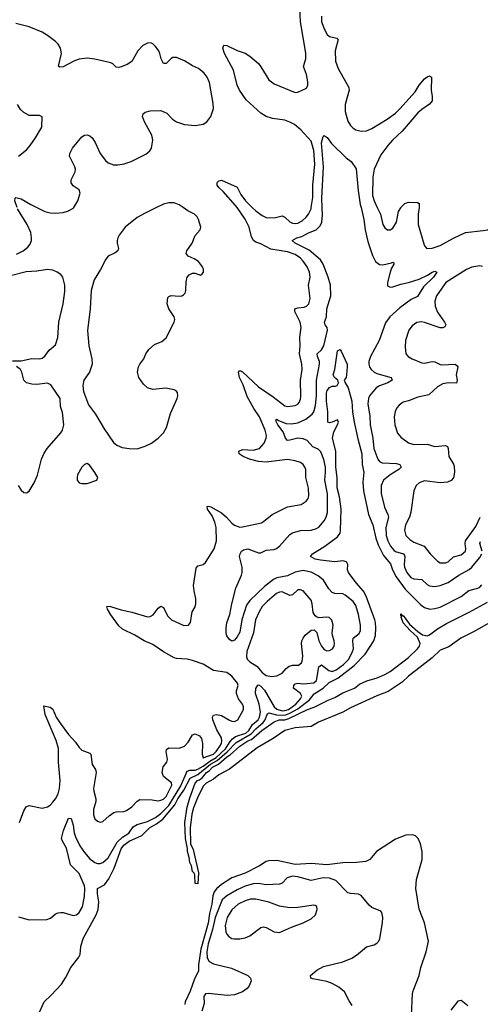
# Model space of a CAD drawing. Header units: inches. Extents: x 1449094 to 1618372, y 389908 to 534307.
# Tile 391 of 494: x 1565459 to 1568954, y 473951 to 481426. Entities that reach past the tile are written whole.
import ezdxf

# ---------------------------------------------------------------- set-up
doc = ezdxf.new("R2010")
doc.units = ezdxf.units.IN
doc.header["$MEASUREMENT"] = 0
doc.layers.add('B5467', color=7, linetype='Continuous')
doc.layers.add('B5468', color=7, linetype='Continuous')

msp = doc.modelspace()

# ---------------------------------------------------------------- linework, layer by layer
at = {"layer": 'B5467', "color": 5}
for points, elevation in [([(1565434.6, 479645.4), (1565484.2, 479670), (1565520.4, 479699.6), (1565537.2, 479722.8), (1565547.4, 479750), (1565549.8, 479770), (1565544.2, 479810), (1565516.8, 479870), (1565443.5, 479990)], 520), ([(1565450, 474614.9), (1565531.7, 474591.7), (1565664.9, 474595.1), (1565693.9, 474606.1), (1565730, 474638), (1565750, 474646.4), (1565770, 474648.5), (1565790, 474646.7), (1565864.4, 474624.4), (1565890, 474630.4), (1565910, 474648.5), (1565934.8, 474690), (1565950.6, 474770.6), (1565953.7, 474830), (1565949.7, 474850), (1565910, 474942.9), (1565845.2, 475010), (1565815.3, 475135.3), (1565782.6, 475190), (1565775.8, 475210), (1565792, 475270), (1565830, 475363), (1565850, 475360.7), (1565865.8, 475310), (1565872.7, 475252.7), (1565881.7, 475221.7), (1565915.2, 475155.2), (1565950, 475103.6), (1565990, 475056.5), (1566030, 475026.7), (1566050, 475019.7), (1566070, 475019.7), (1566090, 475026.7), (1566130, 475061.7), (1566199.4, 475180.6), (1566240, 475220), (1566286.5, 475250), (1566321.1, 475298.9), (1566350, 475314.9), (1566430, 475339.7), (1566489.4, 475370), (1566530, 475399.1), (1566590, 475460.9), (1566683, 475610), (1566730, 475720.7), (1566750, 475729.6), (1566790, 475727.9), (1566810, 475736.2), (1566850, 475757.6), (1566902.1, 475797.9), (1566950, 475823.5), (1567020.3, 475890), (1567055.1, 475944.9), (1567074.5, 475965.5), (1567096.8, 475983.2), (1567173.9, 476010), (1567196.6, 476030), (1567224.8, 476075.2), (1567267.5, 476110), (1567279.7, 476130), (1567287.1, 476170), (1567277.4, 476230), (1567249.6, 476310), (1567251.1, 476348.9), (1567266.5, 476373.5), (1567270, 476375.9), (1567290, 476366.1), (1567315.9, 476335.9), (1567389.7, 476210), (1567410, 476191.3), (1567450, 476179.1), (1567470, 476180.3), (1567498.7, 476190), (1567555.5, 476230), (1567588.9, 476270), (1567599.9, 476290), (1567590.7, 476310.7), (1567536.1, 476350), (1567538, 476370), (1567550, 476383.9), (1567569.9, 476390.1), (1567610, 476383.4), (1567690, 476391.6), (1567711.1, 476410), (1567730, 476512.4), (1567750, 476528.1), (1567804.1, 476484.1), (1567830, 476478.1), (1567859.5, 476490), (1567915.6, 476530), (1567955.8, 476570), (1567985.7, 476630), (1567992, 476650), (1567986.5, 476710), (1567990.6, 476729.4), (1568033.8, 476766.2), (1568044.6, 476790), (1568044.5, 476830), (1568029.1, 476910), (1568010, 476979.6), (1567990, 477009.7), (1567930, 477057.3), (1567910, 477066.2), (1567850, 477068.9), (1567830, 477078.2), (1567805.6, 477105.6), (1567764.5, 477170), (1567724.1, 477204.1), (1567670, 477230.6), (1567610, 477244.2), (1567550, 477232.8), (1567490, 477204.9), (1567410, 477187.5), (1567385.1, 477174.9), (1567317, 477123), (1567204.1, 477015.9), (1567179.6, 476980.3), (1567144.5, 476870), (1567130, 476776), (1567110, 476739.5), (1567090, 476716), (1567070, 476709), (1567050, 476720.9), (1567030, 476749.5), (1567026.4, 476770), (1567025.1, 476810), (1567030, 476846), (1567053.1, 476910), (1567068.5, 476990), (1567100.2, 477110), (1567142.6, 477210), (1567147.1, 477230), (1567146, 477270), (1567128.2, 477350), (1567131.6, 477370), (1567141.6, 477390), (1567157.7, 477402.3), (1567190, 477408.9), (1567270, 477378.5), (1567290, 477378.9), (1567330, 477398.5), (1567390, 477404.8), (1567408.3, 477411.7), (1567430.8, 477430), (1567510, 477518.3), (1567529.1, 477530.9), (1567590.9, 477549.1), (1567670, 477551.4), (1567710, 477562.3), (1567727.7, 477572.3), (1567770, 477620.9), (1567785, 477650), (1567794.9, 477685.1), (1567793.7, 477826.3), (1567773.9, 477930), (1567780.7, 477990), (1567780.2, 478030), (1567766.9, 478086.9), (1567744.2, 478144.2), (1567724.5, 478164.5), (1567682.4, 478182.4), (1567639.2, 478230), (1567610, 478243), (1567570, 478249.2), (1567510, 478233.2), (1567490, 478232.3), (1567477.1, 478250), (1567458.2, 478298.2), (1567416.8, 478350), (1567404.8, 478375.2), (1567405.6, 478390), (1567410, 478392.7), (1567422.6, 478382.6), (1567480, 478360), (1567521.6, 478358.4), (1567570, 478365.2), (1567630, 478392.8), (1567678.3, 478430), (1567691.7, 478450), (1567704.2, 478495.8), (1567712.2, 478570), (1567711.8, 478690), (1567735.2, 478810), (1567734.9, 478830), (1567718.8, 478870), (1567715.8, 478890), (1567750, 478920.2), (1567766.7, 478950), (1567794.5, 479070), (1567793.1, 479090), (1567778, 479110), (1567771.1, 479130), (1567787.4, 479170), (1567789.9, 479230), (1567820.5, 479330), (1567816.4, 479410), (1567800.2, 479470), (1567762.6, 479570), (1567742.3, 479602.3), (1567655.5, 479675.5), (1567549.7, 479730), (1567527.6, 479750), (1567562.9, 479770), (1567599, 479781), (1567650, 479807.8), (1567708.7, 479831.3), (1567738, 479862), (1567751.7, 479890), (1567757.2, 479942.8), (1567754.8, 480000)], 460), ([(1565458, 475330), (1565490, 475419.1), (1565508.8, 475451.2), (1565530, 475460.3), (1565630, 475440.2), (1565670, 475450.2), (1565690, 475463.2), (1565710, 475485.2), (1565730, 475510.2), (1565751.7, 475550), (1565760.5, 475590), (1565765, 475650), (1565754.4, 475790), (1565752.4, 475892.4), (1565734.7, 475954.7), (1565652.6, 476150), (1565642, 476218), (1565690, 476207.3), (1565710, 476191), (1565735.9, 476130), (1565765.4, 476085.4), (1565830, 475998.2), (1565881.4, 475941.4), (1565910, 475899.5), (1565930, 475879.6), (1565990, 475857.6), (1565999.3, 475850), (1566010, 475771), (1566034.1, 475734.1), (1566038.5, 475710), (1566019, 475590), (1566020.3, 475570), (1566037.4, 475510), (1566036, 475490), (1566018.3, 475430), (1566018, 475390), (1566030, 475359.1), (1566050, 475340.5), (1566070, 475333), (1566090, 475339.3), (1566137.3, 475382.7), (1566172.7, 475407.3), (1566190, 475413), (1566250, 475415.1), (1566270, 475422.1), (1566310, 475450.2), (1566350, 475494.2), (1566370, 475506.8), (1566463.5, 475503.5), (1566510, 475496.4), (1566530, 475499.5), (1566550, 475509.1), (1566570, 475529.1), (1566613.5, 475613.5), (1566610, 475633.3), (1566550, 475680.5), (1566539.8, 475710), (1566547.1, 475752.9), (1566575.6, 475790), (1566580.9, 475810), (1566569.8, 475870), (1566574.1, 475885.9), (1566590, 475897.6), (1566670, 475895.8), (1566709.7, 475910), (1566738.3, 475941.7), (1566770, 475996.5), (1566790, 476004.5), (1566823.1, 475990), (1566837.8, 475970), (1566845.1, 475930), (1566842.6, 475850), (1566850, 475822.4), (1566930, 475850.1), (1566950.3, 475870), (1566977.4, 475910), (1566989.1, 475930), (1566992.8, 475950), (1566990, 475973), (1566955.1, 476035.1), (1566924.9, 476110), (1566922, 476130), (1566930, 476146.7), (1566950, 476150.8), (1566990, 476142.4), (1567050, 476107.8), (1567070, 476099.3), (1567090, 476097.3), (1567113.7, 476110), (1567157.2, 476190), (1567156.8, 476210), (1567148.7, 476230), (1567119.8, 476270), (1567104, 476310), (1567104.5, 476330), (1567115.9, 476370), (1567111.4, 476390), (1567070, 476443.1), (1567031.3, 476470), (1566930, 476485.8), (1566850, 476533.2), (1566770, 476560.5), (1566730, 476570.4), (1566650, 476575.8), (1566630, 476581.6), (1566550, 476627.2), (1566470, 476682.7), (1566403.6, 476710), (1566332.7, 476752.7), (1566238.5, 476798.5), (1566210, 476825.4), (1566150, 476907.4), (1566126.2, 476950), (1566120.9, 476970), (1566130, 476974.6), (1566148.5, 476971.5), (1566230, 476945.2), (1566310, 476928.6), (1566430, 476892.7), (1566450, 476894.6), (1566472.9, 476907.1), (1566510, 476957.3), (1566530, 476974), (1566550, 476964), (1566580.9, 476900.9), (1566610, 476870.6), (1566705.5, 476825.5), (1566739, 476830), (1566754.5, 476850), (1566767.6, 476930), (1566791.1, 476968.9), (1566796.3, 476990), (1566796, 477030), (1566782, 477090), (1566779.1, 477130), (1566798, 477262), (1566810, 477280.5), (1566850, 477290.4), (1566870, 477303.8), (1566934.1, 477410), (1566952.5, 477470), (1566949, 477570), (1566940.6, 477610), (1566918.8, 477658.8), (1566884.7, 477710), (1566881.2, 477730), (1566890, 477733.4), (1566910, 477728.4), (1566990, 477681.4), (1567028.2, 477650), (1567070, 477603.2), (1567090, 477587.6), (1567130, 477574.5), (1567150, 477574.7), (1567293.2, 477606.8), (1567310, 477615.2), (1567375.9, 477670), (1567490, 477727.5), (1567594.4, 477745.6), (1567633.3, 477770), (1567647.6, 477790), (1567653.5, 477810), (1567650.6, 477870), (1567631.4, 477950), (1567629.8, 478010), (1567623.9, 478030), (1567611, 478050), (1567590, 478064.5), (1567550, 478077.4), (1567490, 478085.8), (1567330, 478067.7), (1567270, 478072.4), (1567202, 478090), (1567155.1, 478110), (1567123.7, 478130), (1567122.7, 478150), (1567150, 478162), (1567230, 478157.1), (1567279.5, 478170), (1567314, 478210), (1567329.8, 478250), (1567330.7, 478270), (1567321.4, 478310), (1567278.3, 478410), (1567234.6, 478474.6), (1567184.2, 478564.2), (1567154.7, 478654.7), (1567127.9, 478710), (1567120.3, 478750), (1567130, 478763.1), (1567150, 478753.5), (1567270, 478637.6), (1567383.3, 478563.3), (1567470, 478495.2), (1567490.2, 478490.2), (1567550, 478496.9), (1567570, 478507.9), (1567579.6, 478520.4), (1567590, 478544), (1567593.6, 478566.4), (1567590.5, 478689.5), (1567601.8, 478770), (1567600.2, 478810), (1567582.7, 478890), (1567587.2, 478950), (1567584.2, 479015.8), (1567595.3, 479090), (1567588.4, 479130), (1567547.6, 479210), (1567547.4, 479230), (1567570, 479237.4), (1567617.7, 479242.3), (1567634.3, 479250), (1567652.8, 479270), (1567662.2, 479310), (1567650.8, 479410), (1567663.5, 479470), (1567658.6, 479510), (1567639.9, 479550), (1567610, 479593.8), (1567590, 479614.5), (1567550, 479642.1), (1567490, 479664.3), (1567364.7, 479684.7), (1567290, 479723.7), (1567250, 479737), (1567233.8, 479750), (1567218.3, 479778.3), (1567200.5, 479850), (1567170.3, 479910.3), (1567108, 480000)], 480), ([(1565589.8, 480000), (1565650, 479970.3), (1565690, 479960.8), (1565730, 479957.7), (1565790, 479960.9), (1565830, 479973.7), (1565870, 479998.4), (1565871, 480000)], 520), ([(1566496.3, 480000), (1566410, 479958.2), (1566350, 479923.1), (1566260.4, 479850), (1566214.4, 479790), (1566204.9, 479770), (1566199.5, 479750), (1566199.5, 479730), (1566208.7, 479690), (1566203.8, 479670), (1566184.5, 479655.5), (1566130.5, 479630), (1566112.1, 479607.9), (1566071.7, 479528.3), (1566023.6, 479450), (1566000.2, 479370), (1565994.3, 479230), (1565974.3, 479065.7), (1565983.5, 478950), (1566005.6, 478850), (1566008.3, 478810), (1565988.2, 478750), (1565945.5, 478690), (1565938.6, 478650), (1565942.2, 478602.2), (1565981.7, 478501.7), (1566033.6, 478430), (1566099.3, 478319.3), (1566170, 478215.3), (1566195.4, 478195.4), (1566237.8, 478177.8), (1566290, 478169.3), (1566350, 478168.4), (1566410, 478187.1), (1566458.9, 478210), (1566510, 478248), (1566549.8, 478290), (1566571.9, 478330), (1566604, 478436), (1566655.1, 478550), (1566659.6, 478570), (1566655.6, 478595.6), (1566647.3, 478607.3), (1566630, 478617), (1566567.5, 478627.5), (1566470, 478619.1), (1566429.6, 478630), (1566398.8, 478658.8), (1566363.5, 478710), (1566352.2, 478750), (1566360.4, 478790), (1566369.8, 478810.2), (1566401.1, 478850), (1566416.9, 478890), (1566438, 478922), (1566480.9, 478959.1), (1566538.2, 478981.8), (1566569.8, 479010.2), (1566631.5, 479130), (1566636.3, 479150), (1566631.1, 479170), (1566591.7, 479230), (1566576.8, 479270), (1566584.2, 479315.8), (1566590, 479323.7), (1566608.9, 479331.1), (1566670, 479326.2), (1566690, 479329.1), (1566702.9, 479337.1), (1566713.7, 479350), (1566720.4, 479370), (1566723.3, 479436.7), (1566729.7, 479470), (1566744.5, 479490), (1566770, 479502), (1566790, 479500.7), (1566830, 479486), (1566844.7, 479495.3), (1566854, 479510), (1566853.2, 479530), (1566846, 479550), (1566816.2, 479590), (1566783.7, 479610), (1566737, 479630), (1566722.2, 479650), (1566726.8, 479670), (1566769, 479730), (1566791.3, 479788.7), (1566828.5, 479831.5), (1566833.3, 479850), (1566816.2, 479910), (1566805.1, 479930), (1566786, 479950), (1566735.7, 479975.7), (1566699.9, 480000)], 520), ([(1567223.8, 480000), (1567250, 479974.3), (1567298.2, 479938.2), (1567330, 479924.3), (1567390, 479921.7), (1567450, 479936.5), (1567470, 479927.1), (1567510, 479891.8), (1567530, 479881.4), (1567550, 479878.3), (1567570, 479881.6), (1567602.1, 479897.9), (1567634, 479926), (1567651.3, 479950), (1567669.9, 479990), (1567671.4, 480000)], 480), ([(1568049, 480000), (1568071.6, 479910), (1568081.3, 479830), (1568101.9, 479741.9), (1568135.6, 479635.6), (1568160.2, 479590), (1568190, 479567.9), (1568215.6, 479564.4), (1568280.9, 479579.1), (1568290, 479586), (1568299.1, 479579.1), (1568299.1, 479570), (1568280.6, 479539.4), (1568270.4, 479510), (1568249.1, 479430), (1568250, 479406), (1568270, 479394.3), (1568290, 479397.2), (1568350, 479419.3), (1568410, 479431), (1568490, 479455.1), (1568553.7, 479486.3), (1568590, 479510.2), (1568610, 479516.9), (1568624.9, 479510), (1568598.9, 479470), (1568523.3, 479396.7), (1568476.8, 479323.2), (1568430, 479300.7), (1568342.8, 479237.2), (1568268.3, 479170), (1568234.6, 479125.4), (1568185.8, 478990), (1568121.5, 478870), (1568109.3, 478830), (1568108.4, 478810), (1568113.4, 478790), (1568125.3, 478770), (1568150, 478750.2), (1568170, 478740.6), (1568278, 478710), (1568286.4, 478690), (1568253.7, 478670), (1568190, 478646.6), (1568164.7, 478630), (1568114, 478570), (1568106.3, 478550), (1568101, 478510), (1568115.3, 478415.3), (1568119.1, 478350), (1568137.9, 478250), (1568146.1, 478170), (1568175.5, 478090), (1568190, 478071.6), (1568210, 478061), (1568317.6, 478057.6), (1568343, 478050), (1568354.4, 478030), (1568334.9, 478010), (1568269.2, 477970), (1568219.6, 477930), (1568203.2, 477890), (1568201.8, 477830), (1568226.3, 477726.3), (1568252.9, 477670), (1568256.6, 477650), (1568237.5, 477570), (1568241, 477510), (1568252.8, 477470), (1568272.2, 477430), (1568297.7, 477397.7), (1568310, 477387.8), (1568370.5, 477370.5), (1568378.6, 477358.6), (1568381.9, 477350), (1568375.3, 477290), (1568379.5, 477270), (1568396.3, 477230), (1568426.9, 477190), (1568450, 477180.5), (1568510, 477176.6), (1568550, 477139.2), (1568570, 477126.8), (1568610, 477122.5), (1568650, 477129.4), (1568710, 477152.6), (1568790.8, 477210), (1568870, 477251.9), (1568891, 477269), (1568950, 477342), (1568964.7, 477370)], 460), ([(1568172.7, 480000), (1568196.1, 479950), (1568215.8, 479870), (1568230, 479844.9), (1568250, 479830.5), (1568270, 479830.5), (1568290, 479842), (1568317.7, 479890), (1568333.3, 479970), (1568350, 479998.7), (1568351.4, 480000)], 480), ([(1568490, 480000), (1568483.2, 479950), (1568483.2, 479870), (1568525.1, 479725.1), (1568530.4, 479710), (1568549.1, 479689.1), (1568590, 479690.2), (1568650, 479712.3), (1568750, 479768.1), (1568840.9, 479810), (1568975.3, 479824.7), (1569008.3, 479831.7), (1569036.4, 479843.6), (1569069.2, 479870.8), (1569115.9, 479924.1), (1569131.4, 479948.6), (1569150.9, 480000)], 480), ([(1565404.8, 478835.2), (1565470, 478837), (1565550, 478853.4), (1565610, 478850.7), (1565630, 478857.3), (1565649.5, 478870.5), (1565683.7, 478916.3), (1565730, 478958), (1565747.8, 479012.2), (1565755.3, 479130), (1565789.1, 479270), (1565802, 479362), (1565802.7, 479410), (1565786.6, 479470), (1565771.6, 479491.6), (1565743.7, 479510), (1565710, 479524.8), (1565670, 479529.8), (1565590, 479515.8), (1565507.9, 479512.1), (1565390, 479482)], 520), ([(1568971.6, 479551.6), (1568950, 479556.7), (1568890, 479547), (1568848.4, 479530), (1568692.7, 479430), (1568621.4, 479330), (1568610.2, 479290), (1568611.8, 479250), (1568630, 479206.3), (1568683.2, 479130), (1568691.5, 479110), (1568684.8, 479095.2), (1568670, 479086), (1568650, 479086.4), (1568530, 479127.9), (1568508.2, 479131.8), (1568473.7, 479126.3), (1568437.3, 479102.7), (1568411.3, 479068.7), (1568386.7, 478990), (1568383.4, 478943.4), (1568390.3, 478890.3), (1568406, 478870), (1568436.3, 478850), (1568510, 478820.2), (1568530, 478818.5), (1568590.2, 478830.2), (1568610, 478827.6), (1568648.6, 478808.6), (1568665.3, 478805.3), (1568764.7, 478810), (1568779, 478799), (1568783.1, 478790), (1568770.3, 478730), (1568778.9, 478690), (1568772.6, 478667.4), (1568710, 478668.9), (1568670, 478660.7), (1568630, 478639.8), (1568562.6, 478577.4), (1568480.2, 478559.8), (1568410, 478532.3), (1568370, 478522), (1568339.4, 478500.6), (1568321.1, 478478.9), (1568309.3, 478450.7), (1568301.8, 478410), (1568306.4, 478350), (1568326.1, 478286.1), (1568350, 478256.5), (1568410, 478212.9), (1568450, 478200.2), (1568550, 478204.5), (1568610, 478185.2), (1568690, 478193.1), (1568704.6, 478184.6), (1568711.4, 478171.4), (1568715.3, 478110), (1568751.8, 478051.8), (1568756.3, 478036.3), (1568758.2, 477990), (1568752.1, 477947.9), (1568733.5, 477926.5), (1568704.5, 477915.5), (1568649.4, 477910.6), (1568530, 477925.3), (1568490.6, 477910), (1568466.7, 477890), (1568448.8, 477850), (1568427.5, 477687.5), (1568415.9, 477650), (1568386.5, 477590), (1568377.8, 477550), (1568390.2, 477510), (1568419.1, 477479.1), (1568450, 477460.1), (1568529.4, 477429.4), (1568574.9, 477370), (1568630, 477314), (1568650, 477303.2), (1568690, 477301.8), (1568710.4, 477309.6), (1568750, 477347.2), (1568810, 477363.5), (1568841.1, 477390), (1568845.6, 477410), (1568839, 477450), (1568842.5, 477470), (1568921.5, 477578.5), (1568954.3, 477650)], 480), ([(1565610, 473892), (1565645.2, 473970), (1565698.7, 474021.3), (1565775.1, 474104.9), (1565807.8, 474152.2), (1565846.2, 474230), (1565906.6, 474310), (1565916.8, 474330), (1565923.1, 474390), (1565940.3, 474450), (1566039.6, 474630), (1566053.2, 474670), (1566060.7, 474730), (1566048.9, 474790), (1566048.8, 474831.2), (1566102, 474858), (1566135.5, 474904.5), (1566174.6, 474985.4), (1566229.3, 475130), (1566250, 475158.3), (1566289.4, 475190), (1566386.5, 475233.5), (1566444.3, 475290), (1566498.2, 475321.8), (1566544.2, 475355.8), (1566635.9, 475464.1), (1566658.7, 475510), (1566703.8, 475576.2), (1566753.4, 475666.6), (1566810, 475696.7), (1566905.7, 475774.3), (1566956.9, 475803.1), (1567032.6, 475867.4), (1567101.9, 475938.1), (1567215.7, 476004.3), (1567250, 476043.2), (1567307.8, 476090), (1567322.9, 476110), (1567334.6, 476145.4), (1567342.9, 476157.1), (1567350, 476162.6), (1567408.7, 476148.7), (1567470, 476145.5), (1567510, 476160.7), (1567570, 476194.2), (1567657.7, 476262.3), (1567692.9, 476307.1), (1567762.7, 476350), (1567806.6, 476393.4), (1567872.6, 476427.4), (1567997.9, 476522.1), (1568081.3, 476610), (1568146.4, 476710), (1568158.5, 476750), (1568161.7, 476810), (1568160.2, 476850), (1568154.4, 476870), (1568089.4, 477050), (1568067.7, 477087.7), (1568012, 477150), (1567954.2, 477230), (1567946.6, 477250), (1567947.9, 477290), (1567937.7, 477310), (1567910, 477317.3), (1567850, 477311.1), (1567742.2, 477322.2), (1567700.9, 477330), (1567666, 477350), (1567681.2, 477370), (1567775.4, 477430), (1567870, 477499.7), (1567890, 477528.9), (1567893.2, 477546.8), (1567899.2, 477710), (1567884.6, 477804.6), (1567868.6, 477871.4), (1567867, 477950), (1567859, 478030), (1567858.6, 478150), (1567832.2, 478250), (1567842, 478298), (1567871.8, 478350), (1567878, 478370), (1567870, 478388.7), (1567830.6, 478369.4), (1567810, 478366), (1567798, 478370), (1567796.4, 478450), (1567787.1, 478530), (1567787.5, 478590), (1567792.3, 478610), (1567810, 478632.5), (1567830, 478642.6), (1567855.8, 478644.2), (1567869.3, 478650), (1567878.4, 478670), (1567872.7, 478690), (1567847, 478710), (1567837, 478730), (1567851, 478769), (1567870, 478911.3), (1567890, 478921), (1567898.8, 478910), (1567942.8, 478810), (1567944.9, 478790), (1567939.5, 478730), (1567935.8, 478710), (1567922, 478690), (1567928, 478670), (1567950.3, 478630), (1567978.3, 478530), (1567983.6, 478450), (1567997, 478370), (1568024.4, 478244.4), (1568055.7, 478130), (1568058.4, 478050), (1568069.5, 477990), (1568063.9, 477916.1), (1568067, 477850), (1568105, 477670), (1568138.3, 477590), (1568160.8, 477490), (1568179.8, 477439.8), (1568219.4, 477359.4), (1568273.9, 477293.9), (1568288.6, 477248.6), (1568316, 477196), (1568383.4, 477103.4), (1568503.4, 476983.4), (1568530, 476964.1), (1568571.7, 476951.7), (1568610, 476954.6), (1568650, 476966.2), (1568810, 477045.9), (1568867.5, 477092.5), (1568935.6, 477110), (1568950, 477117.6), (1568965.2, 477134.8)], 440), ([(1565447.2, 477890), (1565470, 477854), (1565490, 477837.3), (1565510, 477834.8), (1565530, 477847.7), (1565570, 477910.7), (1565592.9, 477967.1), (1565624.2, 478090), (1565643.7, 478136.3), (1565667.1, 478170), (1565771, 478290), (1565783.1, 478310), (1565793.1, 478350), (1565782.6, 478442.6), (1565769.8, 478490), (1565767.2, 478550), (1565694.5, 478654.5), (1565670, 478666.6), (1565590, 478656), (1565550, 478659.8), (1565509.6, 478670), (1565489.7, 478690), (1565475.1, 478750), (1565464.2, 478770), (1565434, 478794)], 520), ([(1568968.3, 477390), (1568950.5, 477450), (1568954.9, 477465.1)], 460), ([(1569041.9, 476858.1), (1568902, 476778), (1568805.3, 476730), (1568714.4, 476665.6), (1568650, 476639.9), (1568590, 476580.3), (1568410, 476441.1), (1568362.5, 476397.5), (1568254.4, 476325.6), (1568170, 476292.9), (1567970, 476201.2), (1567911, 476169), (1567727, 476093), (1567670, 476060.2), (1567550, 476048.8), (1567470, 476029.8), (1567382, 475970), (1567261.9, 475898.1), (1567050, 475735.8), (1566970, 475693), (1566930, 475659.5), (1566873.4, 475630), (1566854.9, 475610), (1566812.4, 475530), (1566776.9, 475443.1), (1566765.5, 475394.5), (1566751.6, 475290), (1566756.3, 475170), (1566774.8, 475125.2), (1566814.8, 474950), (1566810, 474866), (1566790, 474868.7), (1566789.2, 474930), (1566784.7, 474944.7), (1566770, 474958), (1566762.9, 475002.9), (1566750, 475028.7), (1566745.6, 475065.6), (1566732.7, 475110), (1566732.9, 475132.9), (1566718, 475210), (1566711.3, 475330), (1566730, 475446.8), (1566750, 475519.1), (1566790, 475630.1), (1566807.5, 475650), (1566824, 475656), (1566846.2, 475673.8), (1566876.1, 475710), (1566897.1, 475722.9), (1566921.7, 475750), (1566966.7, 475773.3), (1567029.9, 475830), (1567055.6, 475844.4), (1567128.6, 475910), (1567189, 475950), (1567218.1, 475961.9), (1567295.8, 476030), (1567390, 476096.6), (1567427.3, 476110), (1567470, 476111.8), (1567500.2, 476119.8), (1567644.1, 476190), (1567692.3, 476207.7), (1567799.3, 476260.7), (1567850, 476280.9), (1567910, 476315.8), (1567999.3, 476350), (1568038.3, 476381.7), (1568092.2, 476407.7), (1568170.4, 476430.3), (1568230, 476454), (1568270, 476476.5), (1568410, 476584.2), (1568477.3, 476650), (1568492.3, 476670), (1568499.1, 476690), (1568478.8, 476738.8), (1568421.8, 476790), (1568370, 476847), (1568354.5, 476890), (1568358, 476898), (1568350, 476902), (1568350, 476916), (1568361.1, 476901.1), (1568370, 476902.4), (1568417.9, 476837.9), (1568480.4, 476780.4), (1568515.6, 476755.6), (1568550, 476747.6), (1568570, 476756.4), (1568630, 476802), (1568697.9, 476842.1), (1568870, 476928.4), (1569010, 477004.8)], 420), ([(1568431.5, 473868.5), (1568440.5, 474030), (1568445.7, 474054.3), (1568491.1, 474168.9), (1568502, 474230), (1568543.1, 474350), (1568560.4, 474430), (1568531.5, 474570), (1568490, 474672.3), (1568464.9, 474830), (1568470, 474897.3), (1568513.3, 475050), (1568514, 475110), (1568500.5, 475170), (1568483.5, 475210), (1568462.9, 475230), (1568438.7, 475238.7), (1568390, 475234.5), (1568310, 475205), (1568166, 475110), (1568115.5, 475050), (1568085.7, 475034.3), (1568013.7, 475026.4), (1567910, 475025.2), (1567790, 475009.1), (1567670, 475019.9), (1567550, 475012), (1567410, 475042.3), (1567350, 475039.8), (1567330, 475035.3), (1567278.7, 475001.3), (1567170, 474946.3), (1567070, 474911.2), (1566990, 474860.2), (1566951.6, 474828.4), (1566935.4, 474804.6), (1566925.2, 474774.8), (1566918.1, 474710), (1566900.3, 474639.7), (1566890, 474566.2), (1566834.6, 474370), (1566816.9, 474250), (1566815.2, 474204.8), (1566784, 474136), (1566753.6, 474050), (1566715.8, 473970), (1566712.1, 473950)], 440), ([(1567981.8, 473941.8), (1567958.1, 473978.1), (1567924.7, 474044.7), (1567879.9, 474079.9), (1567830, 474109.8), (1567790, 474124.5), (1567683.8, 474143.8), (1567668.7, 474150), (1567666, 474170), (1567712.7, 474210), (1567763.3, 474236.7), (1567910, 474274.6), (1567979.6, 474300.4), (1568015.9, 474324.1), (1568090, 474386), (1568150, 474403), (1568170, 474414), (1568183.7, 474430), (1568192, 474450), (1568212.8, 474570), (1568215.1, 474610), (1568207, 474647), (1568198.4, 474658.4), (1568130, 474687), (1568110, 474704.5), (1568050, 474776.3), (1568030, 474786.9), (1567970, 474791), (1567950, 474798.3), (1567858.5, 474890), (1567810, 474909.2), (1567761, 474910), (1567670, 474891.9), (1567570, 474919.3), (1567530, 474922.8), (1567488.6, 474911.4), (1567450, 474871), (1567430, 474863.5), (1567330, 474858), (1567270, 474867.4), (1567230, 474865.9), (1567170, 474847.3), (1567110, 474820.4), (1567030, 474774.5), (1566995.7, 474744.3), (1566942.2, 474610), (1566921.6, 474518.4), (1566889.8, 474410), (1566879.2, 474350), (1566882.8, 474302.8), (1566897, 474277), (1566930, 474257.1), (1567065.3, 474225.3), (1567190.2, 474170.2), (1567210.4, 474150), (1567215.3, 474130), (1567200.8, 474090), (1567184.9, 474070), (1567150, 474046.2), (1567090, 474022.2), (1567036.8, 474016.8), (1566890, 474033), (1566870, 474029.3), (1566857.1, 474010), (1566857.8, 473957.8), (1566841.9, 473898.1)], 460), ([(1568858.4, 473938.4), (1568810, 473979.8), (1568784.9, 473975.1), (1568730, 473905.4)], 440)]:
    msp.add_lwpolyline(points, dxfattribs=dict(at, elevation=elevation))
for points, elevation in [([(1565970, 478057.6), (1565951, 478050), (1565930.8, 478030), (1565898.8, 477970), (1565894.8, 477950), (1565896, 477930), (1565910.7, 477910.7), (1565930, 477905.5), (1565970, 477906), (1566045.2, 477930), (1566050.9, 477949.1), (1566030, 477987.6), (1565990, 478040.9)], 520), ([(1567590, 477098.5), (1567570, 477096.4), (1567530, 477058.5), (1567510, 477053.8), (1567450, 477081.8), (1567430, 477079.8), (1567406.9, 477070), (1567337.2, 477010), (1567299.7, 476970), (1567275.5, 476930), (1567248.8, 476870), (1567233.6, 476770), (1567183.2, 476630), (1567179.3, 476590), (1567184.5, 476570), (1567204.2, 476550), (1567258.7, 476518.7), (1567300.2, 476470), (1567330, 476446.8), (1567370, 476438.3), (1567410, 476444.8), (1567450, 476463.6), (1567480.4, 476499.6), (1567502.6, 476517.4), (1567530, 476525.1), (1567573.5, 476526.5), (1567597, 476543), (1567603.3, 476556.7), (1567606.9, 476593.1), (1567598.6, 476690), (1567601.1, 476710), (1567609.1, 476730.9), (1567626, 476754), (1567670, 476791.7), (1567693.1, 476793.1), (1567714.7, 476774.7), (1567728.1, 476710), (1567749.3, 476670), (1567770, 476643.9), (1567790, 476634), (1567810, 476637.6), (1567832, 476650), (1567845.1, 476670), (1567848.7, 476690), (1567846.2, 476710), (1567831.8, 476750), (1567829.7, 476770), (1567837.8, 476830), (1567827.8, 476867.8), (1567807.2, 476887.3), (1567790, 476891.2), (1567730, 476886), (1567710, 476891.6), (1567700.6, 476900.6), (1567686.3, 476926.3), (1567679.3, 476990), (1567670, 477018.4), (1567611.3, 477090)], 480), ([(1567250, 474749.8), (1567210, 474749.2), (1567170, 474737.6), (1567117.2, 474710), (1567070, 474668.7), (1567033.2, 474610), (1567017.7, 474550), (1567022, 474502), (1567030, 474483), (1567045.2, 474465.2), (1567070, 474450.3), (1567086.9, 474446.9), (1567130, 474449.1), (1567170, 474456.5), (1567205.1, 474470), (1567290, 474534), (1567310, 474540.3), (1567330, 474534), (1567390, 474501.1), (1567430, 474496.5), (1567522.5, 474537.5), (1567611.3, 474568.7), (1567670, 474600.7), (1567704, 474630), (1567717.2, 474670), (1567712.9, 474692.9), (1567702, 474702), (1567690, 474704), (1567570, 474685.1), (1567510, 474682.4), (1567430, 474696.1), (1567350, 474725.3)], 480)]:
    msp.add_lwpolyline(points, close=True, dxfattribs=dict(at, elevation=elevation))
at = {"layer": 'B5468', "color": 5}
for points, elevation in [([(1567671.4, 480000), (1567682.9, 480077.2), (1567684.5, 480170), (1567699.4, 480330), (1567690, 480433.3), (1567670, 480503.9), (1567593.3, 480590), (1567543.7, 480630), (1567510, 480648.7), (1567470, 480662.7), (1567376.4, 480676.4), (1567330, 480691.7), (1567290, 480716.1), (1567176.3, 480816.3), (1567128.2, 480890), (1567110, 480927.6), (1567082.4, 481042.4), (1567013.3, 481170), (1567000.7, 481210), (1567007, 481233), (1567030, 481230.6), (1567110, 481191.8), (1567170, 481171.5), (1567204.4, 481150), (1567270, 481093.4), (1567290, 481068.7), (1567348.6, 480970), (1567390, 480939.5), (1567550, 480874.2), (1567570, 480874.9), (1567634.8, 480905.2), (1567646.2, 480930), (1567644.9, 480955.1), (1567635.9, 481010), (1567613.2, 481070), (1567629.2, 481130), (1567629.4, 481170.6), (1567589.5, 481410), (1567585.9, 481510)], 480), ([(1565871, 480000), (1565901.3, 480050), (1565918, 480110), (1565910, 480134.5), (1565864.2, 480164.2), (1565848.4, 480188.5), (1565849.7, 480210), (1565878.7, 480270), (1565882.2, 480290), (1565877.7, 480310), (1565837, 480390), (1565838.4, 480410), (1565859.7, 480450), (1565930, 480537.1), (1565950, 480548.2), (1565970, 480552.4), (1565990, 480545.3), (1566010, 480528.5), (1566032.4, 480492.4), (1566070, 480410.4), (1566110, 480355.8), (1566130, 480340.3), (1566170, 480324), (1566204, 480324), (1566252.5, 480332.5), (1566305.6, 480350), (1566415.8, 480404.2), (1566447.3, 480430), (1566459.6, 480450), (1566468.3, 480511.7), (1566462.7, 480550), (1566405.1, 480650), (1566391.1, 480690), (1566395.1, 480710), (1566410, 480723.7), (1566450, 480733.8), (1566530, 480737), (1566575.2, 480715.2), (1566619.3, 480670), (1566650, 480650.3), (1566710, 480629.1), (1566790, 480622.7), (1566850, 480632), (1566878.4, 480650), (1566909.8, 480690.2), (1566928.5, 480751.5), (1566927.4, 480790), (1566898.4, 480950), (1566881.5, 480990), (1566859.7, 481019.7), (1566814.7, 481054.7), (1566770, 481074.8), (1566710, 481113), (1566650, 481138), (1566621.7, 481138.3), (1566608.7, 481131.3), (1566570, 481092.7), (1566550, 481093.2), (1566532, 481130), (1566523.5, 481170), (1566514, 481190), (1566490, 481223.5), (1566470, 481243), (1566453.2, 481250), (1566430, 481248.4), (1566392.4, 481230), (1566354.9, 481190), (1566310.4, 481109.6), (1566275.4, 481084.6), (1566230, 481068), (1566210, 481063), (1566190, 481065.6), (1566166, 481090), (1566150, 481098.7), (1566030, 481127.3), (1565970, 481134.2), (1565910, 481125.1), (1565870, 481109.8), (1565790, 481067.7), (1565764.4, 481064.4), (1565752.5, 481072.5), (1565777.1, 481170), (1565769.8, 481210), (1565750, 481239.8), (1565730, 481259.3), (1565670, 481306.2), (1565630.4, 481330.4), (1565530.9, 481370.9), (1565430, 481397.8)], 520), ([(1567748.2, 481451.8), (1567750.1, 481410.1), (1567770.8, 481350.8), (1567793.1, 481313.1), (1567810, 481298.3), (1567865.1, 481285.1), (1567875.4, 481275.4), (1567853.4, 481190), (1567854.2, 481110), (1567874.9, 481054.9), (1567957.8, 480910), (1567959.1, 480890), (1567930, 480782), (1567928.4, 480730), (1567950, 480655.5), (1567970, 480621.6), (1567990, 480601.6), (1568011, 480590), (1568050, 480578.9), (1568090, 480583.2), (1568130, 480600.2), (1568248.4, 480670), (1568310, 480716.9), (1568344.8, 480750), (1568461.1, 480879), (1568490.8, 480930), (1568530, 480977.4), (1568550, 480992), (1568570, 480999.1), (1568582.8, 480990), (1568580.8, 480890), (1568590, 480842), (1568588.1, 480810), (1568570, 480783.5), (1568510, 480745.1), (1568480.6, 480719.4), (1568361.6, 480578.4), (1568289.1, 480510.9), (1568253, 480470), (1568199.7, 480400.3), (1568149.5, 480290), (1568138.8, 480230), (1568137, 480090), (1568149.6, 480049.6), (1568172.7, 480000)], 480), ([(1565450, 480390.6), (1565510, 480438), (1565538.4, 480470), (1565578.4, 480530), (1565626, 480610), (1565629, 480689), (1565610, 480698), (1565530, 480699.5), (1565490, 480722), (1565464.7, 480744.8), (1565442.5, 480782.5)], 540), ([(1567754.8, 480000), (1567752, 480070), (1567764, 480310), (1567748.7, 480490), (1567761, 480539), (1567770, 480546.7), (1567791.8, 480531.8), (1567825.2, 480485.2), (1567937.4, 480377.4), (1567974, 480350), (1568013.4, 480293.4), (1568027.6, 480130), (1568043.1, 480023.1), (1568049, 480000)], 460), ([(1567108, 480000), (1567096.5, 480016.5), (1567002.6, 480122.6), (1566970, 480151), (1566957.8, 480170), (1566957.4, 480182.6), (1566957.6, 480190), (1566970, 480203.2), (1566990, 480208.1), (1567110, 480154.3), (1567137.9, 480097.9), (1567172.7, 480050), (1567223.8, 480000)], 480), ([(1565439.8, 480000), (1565421.3, 480050), (1565423.7, 480070), (1565430, 480076.3), (1565470, 480065.3), (1565543.1, 480023.1), (1565589.8, 480000)], 520), ([(1566699.9, 480000), (1566670, 480020.3), (1566630, 480034.6), (1566590, 480035.1), (1566550, 480026), (1566496.3, 480000)], 520), ([(1568351.4, 480000), (1568382.4, 480030), (1568410, 480040.2), (1568477.5, 480037.5), (1568490.2, 480030.2), (1568491.6, 480011.6), (1568490, 480000)], 480)]:
    msp.add_lwpolyline(points, dxfattribs=dict(at, elevation=elevation))

doc.saveas('drawing.dxf')
